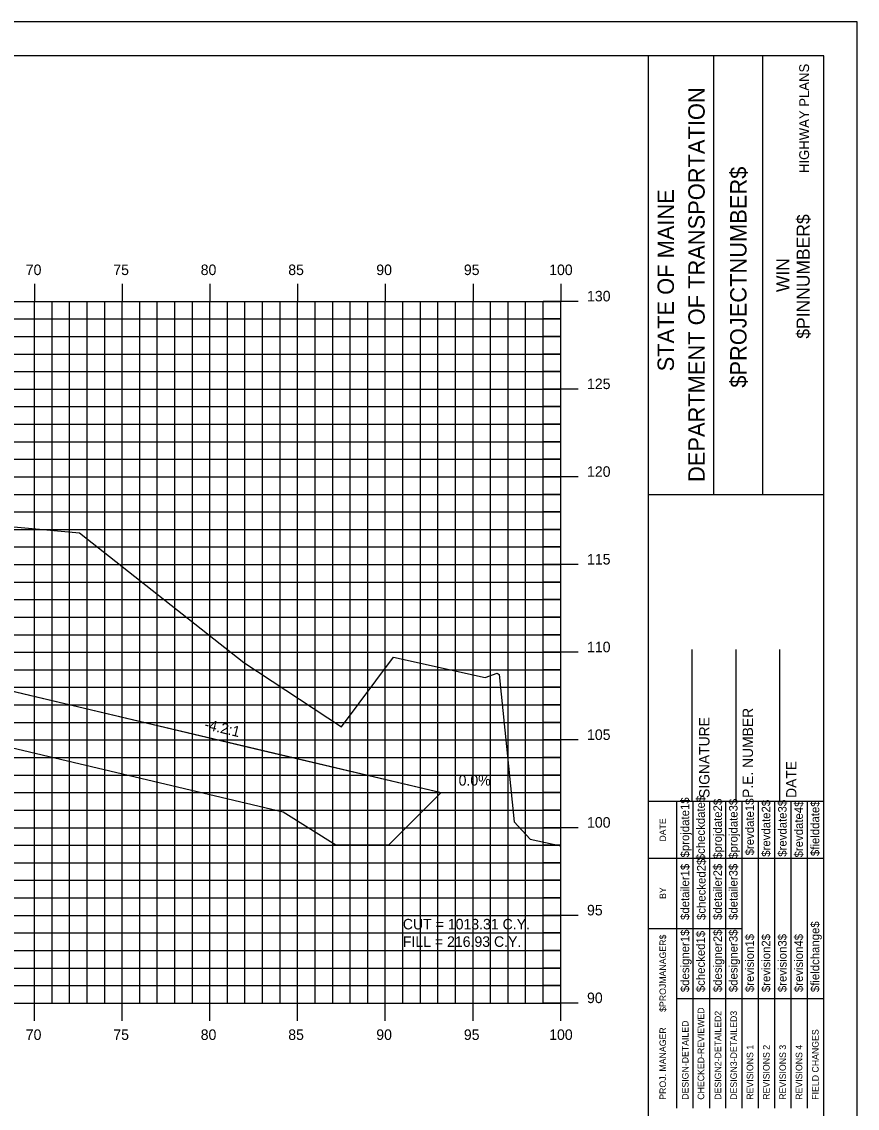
# Model space of a CAD drawing. Extents: x 850598 to 870284, y 366541 to 366651.
# Drawn here: x 860477.5 to 860525.1, y 366589.2 to 366651.2 of the extents above; entities that cross this region are included whole.
import ezdxf

# ---------------------------------------------------------------- set-up
doc = ezdxf.new("R2010")
doc.units = 0
for name, color, linetype in [('ANNOTATION', 7, 'Continuous'), ('BORDER', 7, 'Continuous'), ('D_Drainage_RipRap', 7, 'Continuous'), ('D_Roadway_Centerline', 7, 'Continuous'), ('D_Roadway_SlopeLines', 7, 'Continuous'), ('D_Text_Standard', 7, 'Continuous'), ('H_V ANNOTATION', 7, 'Continuous'), ('HIGHWAY_TITLE', 7, 'Continuous'), ('MAJOR', 7, 'Continuous'), ('MINOR', 7, 'Continuous'), ('PLOT BOUNDARY', 7, 'Continuous'), ('S_Roadway_Centerline', 7, 'Continuous')]:
    doc.layers.add(name, color=color, linetype=linetype)

msp = doc.modelspace()

# ---------------------------------------------------------------- linework, layer by layer
at = {"layer": 'BORDER'}
for p, q in [((860523.185, 366649.225), (860363.185, 366649.225)), ((860513.185, 366544.225), (860513.185, 366649.225)), ((860516.914, 366624.222), (860516.914, 366649.222)), ((860519.709, 366624.222), (860519.709, 366649.222)), ((860523.185, 366544.225), (860523.185, 366649.225)), ((860513.186, 366624.219), (860523.185, 366624.219)), ((860515.685, 366606.728), (860515.685, 366615.376)), ((860518.185, 366606.728), (860518.185, 366615.376)), ((860520.685, 366606.728), (860520.685, 366615.376)), ((860513.185, 366606.728), (860523.185, 366606.728))]:
    msp.add_line(p, q, dxfattribs=at)
for points in [[(860514.8, 366603.478), (860514.8, 366606.728)], [(860515.733, 366589.231), (860515.733, 366606.728)], [(860516.664, 366606.728), (860516.664, 366589.231)], [(860517.596, 366589.231), (860517.596, 366606.728)], [(860518.528, 366589.231), (860518.528, 366606.728)], [(860519.459, 366589.231), (860519.459, 366606.728)], [(860520.391, 366589.231), (860520.391, 366606.728)], [(860521.323, 366589.231), (860521.323, 366606.728)], [(860522.254, 366589.231), (860522.254, 366606.728)], [(860514.801, 366589.231), (860514.801, 366606.022)], [(860513.185, 366603.478), (860523.185, 366603.478)], [(860513.185, 366599.478), (860514.801, 366599.478)], [(860514.8, 366599.478), (860518.527, 366599.478)], [(860514.8, 366595.478), (860523.185, 366595.478)]]:
    msp.add_lwpolyline(points, dxfattribs=at)
at = {"layer": 'D_Drainage_RipRap'}
msp.add_lwpolyline([(860475.984, 366613.225), (860491.498, 366609.557), (860501.36, 366607.225), (860498.36, 366604.225), (860495.36, 366604.225), (860492.36, 366606.107), (860476.846, 366609.775), (860475.984, 366611.725), (860431.185, 366622.318), (860431.185, 366623.818)], close=True, dxfattribs=at)
at = {"layer": 'D_Roadway_Centerline'}
msp.add_lwpolyline([(860373.369, 366617.493), (860379.185, 366620.401), (860385.44, 366623.529), (860389.185, 366625.401), (860391.185, 366625.521), (860397.185, 366625.881), (860408.185, 366626.211), (860419.185, 366626.178), (860423.185, 366625.938), (860425.185, 366625.818), (860431.185, 366623.818), (860475.984, 366613.225), (860491.498, 366609.557), (860501.36, 366607.225), (860505.36, 366607.225)], dxfattribs=at)
at = {"layer": 'D_Roadway_SlopeLines'}
msp.add_lwpolyline([(860431.185, 366623.818), (860501.36, 366607.225), (860501.36, 366607.225)], dxfattribs=at)
at = {"layer": 'MAJOR'}
for p, q in [((860478.185, 366636.227), (860478.185, 366635.225)), ((860478.185, 366636.227), (860478.185, 366635.225)), ((860483.185, 366636.227), (860483.185, 366635.225)), ((860483.185, 366636.227), (860483.185, 366635.225)), ((860488.185, 366636.227), (860488.185, 366635.225)), ((860488.185, 366636.227), (860488.185, 366635.225)), ((860493.185, 366636.227), (860493.185, 366635.225)), ((860493.185, 366636.227), (860493.185, 366635.225)), ((860498.185, 366636.227), (860498.185, 366635.225)), ((860498.185, 366636.227), (860498.185, 366635.225)), ((860503.185, 366636.227), (860503.185, 366635.225)), ((860503.185, 366636.227), (860503.185, 366635.225)), ((860508.185, 366636.227), (860508.185, 366635.225)), ((860508.185, 366636.227), (860508.185, 366635.225)), ((860368.185, 366635.225), (860508.185, 366635.225)), ((860368.185, 366635.225), (860508.185, 366635.225)), ((860368.185, 366635.225), (860508.185, 366635.225)), ((860368.185, 366635.225), (860508.185, 366635.225)), ((860478.185, 366595.225), (860478.185, 366635.225)), ((860478.185, 366595.225), (860478.185, 366635.225)), ((860483.185, 366595.225), (860483.185, 366635.225)), ((860483.185, 366595.225), (860483.185, 366635.225)), ((860488.185, 366595.225), (860488.185, 366635.225)), ((860488.185, 366595.225), (860488.185, 366635.225)), ((860493.185, 366595.225), (860493.185, 366635.225)), ((860493.185, 366595.225), (860493.185, 366635.225)), ((860498.185, 366595.225), (860498.185, 366635.225)), ((860498.185, 366595.225), (860498.185, 366635.225)), ((860503.185, 366595.225), (860503.185, 366635.225)), ((860503.185, 366595.225), (860503.185, 366635.225)), ((860509.187, 366635.225), (860507.183, 366635.225)), ((860509.187, 366635.225), (860507.183, 366635.225)), ((860508.185, 366595.225), (860508.185, 366635.225)), ((860508.185, 366595.225), (860508.185, 366635.225)), ((860508.185, 366595.225), (860508.185, 366635.225)), ((860508.185, 366595.225), (860508.185, 366635.225)), ((860368.185, 366630.225), (860508.185, 366630.225)), ((860368.185, 366630.225), (860508.185, 366630.225)), ((860509.187, 366630.225), (860507.183, 366630.225)), ((860509.187, 366630.225), (860507.183, 366630.225)), ((860368.185, 366625.225), (860508.185, 366625.225)), ((860368.185, 366625.225), (860508.185, 366625.225)), ((860509.187, 366625.225), (860507.183, 366625.225)), ((860509.187, 366625.225), (860507.183, 366625.225)), ((860368.185, 366620.225), (860508.185, 366620.225)), ((860368.185, 366620.225), (860508.185, 366620.225)), ((860509.187, 366620.225), (860507.183, 366620.225)), ((860509.187, 366620.225), (860507.183, 366620.225)), ((860368.185, 366615.225), (860508.185, 366615.225)), ((860368.185, 366615.225), (860508.185, 366615.225)), ((860509.187, 366615.225), (860507.183, 366615.225)), ((860509.187, 366615.225), (860507.183, 366615.225)), ((860368.185, 366610.225), (860508.185, 366610.225)), ((860368.185, 366610.225), (860508.185, 366610.225)), ((860509.187, 366610.225), (860507.183, 366610.225)), ((860509.187, 366610.225), (860507.183, 366610.225)), ((860368.185, 366605.225), (860508.185, 366605.225)), ((860368.185, 366605.225), (860508.185, 366605.225)), ((860509.187, 366605.225), (860507.183, 366605.225)), ((860509.187, 366605.225), (860507.183, 366605.225)), ((860368.185, 366600.225), (860508.185, 366600.225)), ((860368.185, 366600.225), (860508.185, 366600.225)), ((860509.187, 366600.225), (860507.183, 366600.225)), ((860509.187, 366600.225), (860507.183, 366600.225)), ((860368.185, 366595.225), (860508.185, 366595.225)), ((860368.185, 366595.225), (860508.185, 366595.225)), ((860368.185, 366595.225), (860508.185, 366595.225)), ((860368.185, 366595.225), (860508.185, 366595.225)), ((860478.185, 366594.223), (860478.185, 366595.225)), ((860478.185, 366594.223), (860478.185, 366595.225)), ((860483.185, 366594.223), (860483.185, 366595.225)), ((860483.185, 366594.223), (860483.185, 366595.225)), ((860488.185, 366594.223), (860488.185, 366595.225)), ((860488.185, 366594.223), (860488.185, 366595.225)), ((860493.185, 366594.223), (860493.185, 366595.225)), ((860493.185, 366594.223), (860493.185, 366595.225)), ((860498.185, 366594.223), (860498.185, 366595.225)), ((860498.185, 366594.223), (860498.185, 366595.225)), ((860503.185, 366594.223), (860503.185, 366595.225)), ((860503.185, 366594.223), (860503.185, 366595.225)), ((860509.187, 366595.225), (860507.183, 366595.225)), ((860509.187, 366595.225), (860507.183, 366595.225)), ((860508.185, 366594.223), (860508.185, 366595.225)), ((860508.185, 366594.223), (860508.185, 366595.225))]:
    msp.add_line(p, q, dxfattribs=at)
at = {"layer": 'MINOR'}
for p, q in [((860479.185, 366595.225), (860479.185, 366635.225)), ((860479.185, 366595.225), (860479.185, 366635.225)), ((860480.185, 366595.225), (860480.185, 366635.225)), ((860480.185, 366595.225), (860480.185, 366635.225)), ((860481.185, 366595.225), (860481.185, 366635.225)), ((860481.185, 366595.225), (860481.185, 366635.225)), ((860482.185, 366595.225), (860482.185, 366635.225)), ((860482.185, 366595.225), (860482.185, 366635.225)), ((860484.185, 366595.225), (860484.185, 366635.225)), ((860484.185, 366595.225), (860484.185, 366635.225)), ((860485.185, 366595.225), (860485.185, 366635.225)), ((860485.185, 366595.225), (860485.185, 366635.225)), ((860486.185, 366595.225), (860486.185, 366635.225)), ((860486.185, 366595.225), (860486.185, 366635.225)), ((860487.185, 366595.225), (860487.185, 366635.225)), ((860487.185, 366595.225), (860487.185, 366635.225)), ((860489.185, 366595.225), (860489.185, 366635.225)), ((860489.185, 366595.225), (860489.185, 366635.225)), ((860490.185, 366595.225), (860490.185, 366635.225)), ((860490.185, 366595.225), (860490.185, 366635.225)), ((860491.185, 366595.225), (860491.185, 366635.225)), ((860491.185, 366595.225), (860491.185, 366635.225)), ((860492.185, 366595.225), (860492.185, 366635.225)), ((860492.185, 366595.225), (860492.185, 366635.225)), ((860494.185, 366595.225), (860494.185, 366635.225)), ((860494.185, 366595.225), (860494.185, 366635.225)), ((860495.185, 366595.225), (860495.185, 366635.225)), ((860495.185, 366595.225), (860495.185, 366635.225)), ((860496.185, 366595.225), (860496.185, 366635.225)), ((860496.185, 366595.225), (860496.185, 366635.225)), ((860497.185, 366595.225), (860497.185, 366635.225)), ((860497.185, 366595.225), (860497.185, 366635.225)), ((860499.185, 366595.225), (860499.185, 366635.225)), ((860499.185, 366595.225), (860499.185, 366635.225)), ((860500.185, 366595.225), (860500.185, 366635.225)), ((860500.185, 366595.225), (860500.185, 366635.225)), ((860501.185, 366595.225), (860501.185, 366635.225)), ((860501.185, 366595.225), (860501.185, 366635.225)), ((860502.185, 366595.225), (860502.185, 366635.225)), ((860502.185, 366595.225), (860502.185, 366635.225)), ((860504.185, 366595.225), (860504.185, 366635.225)), ((860504.185, 366595.225), (860504.185, 366635.225)), ((860505.185, 366595.225), (860505.185, 366635.225)), ((860505.185, 366595.225), (860505.185, 366635.225)), ((860506.185, 366595.225), (860506.185, 366635.225)), ((860506.185, 366595.225), (860506.185, 366635.225)), ((860507.185, 366595.225), (860507.185, 366635.225)), ((860507.185, 366595.225), (860507.185, 366635.225)), ((860368.185, 366634.225), (860508.185, 366634.225)), ((860368.185, 366634.225), (860508.185, 366634.225)), ((860508.185, 366634.225), (860507.183, 366634.225)), ((860508.185, 366634.225), (860507.183, 366634.225)), ((860368.185, 366633.225), (860508.185, 366633.225)), ((860368.185, 366633.225), (860508.185, 366633.225)), ((860508.185, 366633.225), (860507.183, 366633.225)), ((860508.185, 366633.225), (860507.183, 366633.225)), ((860368.185, 366632.225), (860508.185, 366632.225)), ((860368.185, 366632.225), (860508.185, 366632.225)), ((860508.185, 366632.225), (860507.183, 366632.225)), ((860508.185, 366632.225), (860507.183, 366632.225)), ((860368.185, 366631.225), (860508.185, 366631.225)), ((860368.185, 366631.225), (860508.185, 366631.225)), ((860508.185, 366631.225), (860507.183, 366631.225)), ((860508.185, 366631.225), (860507.183, 366631.225)), ((860368.185, 366629.225), (860508.185, 366629.225)), ((860368.185, 366629.225), (860508.185, 366629.225)), ((860508.185, 366629.225), (860507.183, 366629.225)), ((860508.185, 366629.225), (860507.183, 366629.225)), ((860368.185, 366628.225), (860508.185, 366628.225)), ((860368.185, 366628.225), (860508.185, 366628.225)), ((860508.185, 366628.225), (860507.183, 366628.225)), ((860508.185, 366628.225), (860507.183, 366628.225)), ((860368.185, 366627.225), (860508.185, 366627.225)), ((860368.185, 366627.225), (860508.185, 366627.225)), ((860508.185, 366627.225), (860507.183, 366627.225)), ((860508.185, 366627.225), (860507.183, 366627.225)), ((860368.185, 366626.225), (860508.185, 366626.225)), ((860368.185, 366626.225), (860508.185, 366626.225)), ((860508.185, 366626.225), (860507.183, 366626.225)), ((860508.185, 366626.225), (860507.183, 366626.225)), ((860368.185, 366624.225), (860508.185, 366624.225)), ((860368.185, 366624.225), (860508.185, 366624.225)), ((860508.185, 366624.225), (860507.183, 366624.225)), ((860508.185, 366624.225), (860507.183, 366624.225)), ((860368.185, 366623.225), (860508.185, 366623.225)), ((860368.185, 366623.225), (860508.185, 366623.225)), ((860508.185, 366623.225), (860507.183, 366623.225)), ((860508.185, 366623.225), (860507.183, 366623.225)), ((860368.185, 366622.225), (860508.185, 366622.225)), ((860368.185, 366622.225), (860508.185, 366622.225)), ((860508.185, 366622.225), (860507.183, 366622.225)), ((860508.185, 366622.225), (860507.183, 366622.225)), ((860368.185, 366621.225), (860508.185, 366621.225)), ((860368.185, 366621.225), (860508.185, 366621.225)), ((860508.185, 366621.225), (860507.183, 366621.225)), ((860508.185, 366621.225), (860507.183, 366621.225)), ((860368.185, 366619.225), (860508.185, 366619.225)), ((860368.185, 366619.225), (860508.185, 366619.225)), ((860508.185, 366619.225), (860507.183, 366619.225)), ((860508.185, 366619.225), (860507.183, 366619.225)), ((860368.185, 366618.225), (860508.185, 366618.225)), ((860368.185, 366618.225), (860508.185, 366618.225)), ((860508.185, 366618.225), (860507.183, 366618.225)), ((860508.185, 366618.225), (860507.183, 366618.225)), ((860368.185, 366617.225), (860508.185, 366617.225)), ((860368.185, 366617.225), (860508.185, 366617.225)), ((860508.185, 366617.225), (860507.183, 366617.225)), ((860508.185, 366617.225), (860507.183, 366617.225)), ((860368.185, 366616.225), (860508.185, 366616.225)), ((860368.185, 366616.225), (860508.185, 366616.225)), ((860508.185, 366616.225), (860507.183, 366616.225)), ((860508.185, 366616.225), (860507.183, 366616.225)), ((860368.185, 366614.225), (860508.185, 366614.225)), ((860368.185, 366614.225), (860508.185, 366614.225)), ((860508.185, 366614.225), (860507.183, 366614.225)), ((860508.185, 366614.225), (860507.183, 366614.225)), ((860368.185, 366613.225), (860508.185, 366613.225)), ((860368.185, 366613.225), (860508.185, 366613.225)), ((860508.185, 366613.225), (860507.183, 366613.225)), ((860508.185, 366613.225), (860507.183, 366613.225)), ((860368.185, 366612.225), (860508.185, 366612.225)), ((860368.185, 366612.225), (860508.185, 366612.225)), ((860508.185, 366612.225), (860507.183, 366612.225)), ((860508.185, 366612.225), (860507.183, 366612.225)), ((860368.185, 366611.225), (860508.185, 366611.225)), ((860368.185, 366611.225), (860508.185, 366611.225)), ((860508.185, 366611.225), (860507.183, 366611.225)), ((860508.185, 366611.225), (860507.183, 366611.225)), ((860368.185, 366609.225), (860508.185, 366609.225)), ((860368.185, 366609.225), (860508.185, 366609.225)), ((860508.185, 366609.225), (860507.183, 366609.225)), ((860508.185, 366609.225), (860507.183, 366609.225)), ((860368.185, 366608.225), (860508.185, 366608.225)), ((860368.185, 366608.225), (860508.185, 366608.225)), ((860508.185, 366608.225), (860507.183, 366608.225)), ((860508.185, 366608.225), (860507.183, 366608.225)), ((860368.185, 366607.225), (860508.185, 366607.225)), ((860368.185, 366607.225), (860508.185, 366607.225)), ((860508.185, 366607.225), (860507.183, 366607.225)), ((860508.185, 366607.225), (860507.183, 366607.225)), ((860368.185, 366606.225), (860508.185, 366606.225)), ((860368.185, 366606.225), (860508.185, 366606.225)), ((860508.185, 366606.225), (860507.183, 366606.225)), ((860508.185, 366606.225), (860507.183, 366606.225)), ((860368.185, 366604.225), (860508.185, 366604.225)), ((860368.185, 366604.225), (860508.185, 366604.225)), ((860508.185, 366604.225), (860507.183, 366604.225)), ((860508.185, 366604.225), (860507.183, 366604.225)), ((860368.185, 366603.225), (860508.185, 366603.225)), ((860368.185, 366603.225), (860508.185, 366603.225)), ((860508.185, 366603.225), (860507.183, 366603.225)), ((860508.185, 366603.225), (860507.183, 366603.225)), ((860368.185, 366602.225), (860508.185, 366602.225)), ((860368.185, 366602.225), (860508.185, 366602.225)), ((860508.185, 366602.225), (860507.183, 366602.225)), ((860508.185, 366602.225), (860507.183, 366602.225)), ((860368.185, 366601.225), (860508.185, 366601.225)), ((860368.185, 366601.225), (860508.185, 366601.225)), ((860508.185, 366601.225), (860507.183, 366601.225)), ((860508.185, 366601.225), (860507.183, 366601.225)), ((860368.185, 366599.225), (860508.185, 366599.225)), ((860368.185, 366599.225), (860508.185, 366599.225)), ((860508.185, 366599.225), (860507.183, 366599.225)), ((860508.185, 366599.225), (860507.183, 366599.225)), ((860368.185, 366598.225), (860508.185, 366598.225)), ((860368.185, 366598.225), (860508.185, 366598.225)), ((860508.185, 366598.225), (860507.183, 366598.225)), ((860508.185, 366598.225), (860507.183, 366598.225)), ((860368.185, 366597.225), (860508.185, 366597.225)), ((860368.185, 366597.225), (860508.185, 366597.225)), ((860508.185, 366597.225), (860507.183, 366597.225)), ((860508.185, 366597.225), (860507.183, 366597.225)), ((860368.185, 366596.225), (860508.185, 366596.225)), ((860368.185, 366596.225), (860508.185, 366596.225)), ((860508.185, 366596.225), (860507.183, 366596.225)), ((860508.185, 366596.225), (860507.183, 366596.225))]:
    msp.add_line(p, q, dxfattribs=at)
at = {"layer": 'PLOT BOUNDARY'}
msp.add_lwpolyline([(860355.092, 366541.166), (860525.092, 366541.166), (860525.092, 366651.166), (860355.092, 366651.166)], close=True, dxfattribs=at)
at = {"layer": 'S_Roadway_Centerline'}
msp.add_lwpolyline([(860422.133, 366624.802), (860431.856, 366625.13), (860433.156, 366625.08), (860442.679, 366624.774), (860446.624, 366624.626), (860448.22, 366624.53), (860459.722, 366623.426), (860465.378, 366622.804), (860465.811, 366622.748), (860474.077, 366622.642), (860480.755, 366622.026), (860490.112, 366614.64), (860495.691, 366610.982), (860498.646, 366614.939), (860503.872, 366613.787), (860504.569, 366614.028), (860504.68, 366613.961), (860505.528, 366605.56), (860506.437, 366604.565), (860508.185, 366604.184)], dxfattribs=at)

# ---------------------------------------------------------------- texts
at = {"layer": 'ANNOTATION'}
msp.add_text('-4.2:1', height=0.6, rotation=346.69693, dxfattribs=at).set_placement((860487.828, 366610.853))
msp.add_text('0.0%', height=0.6, dxfattribs=at).set_placement((860502.364, 366607.625))
at = {"layer": 'BORDER'}
for s, height, p in [('DEPARTMENT OF TRANSPORTATION', 0.93176, (860516.392, 366624.931)), ('$PROJECTNUMBER$', 0.93176, (860518.777, 366630.304)), ('STATE OF MAINE', 0.93176, (860514.64, 366631.237)), ('$PINNUMBER$', 0.74527, (860522.381, 366633.1)), ('WIN', 0.7453, (860521.222, 366635.755)), ('P.E. NUMBER', 0.59055, (860519.146, 366606.92)), ('SIGNATURE', 0.5906, (860516.666, 366606.92)), ('DATE', 0.5906, (860521.626, 366606.92)), ('$projdate1$', 0.48455, (860515.508, 366603.529)), ('$checkdate$', 0.48455, (860516.402, 366603.371)), ('$projdate2$', 0.48455, (860517.371, 366603.45)), ('$projdate3$', 0.48455, (860518.266, 366603.45)), ('$revdate1$', 0.4845, (860519.198, 366603.647)), ('$revdate2$', 0.4845, (860520.129, 366603.568)), ('$revdate3$', 0.4845, (860521.061, 366603.568)), ('$revdate4$', 0.4845, (860521.993, 366603.529)), ('$fielddate$', 0.48455, (860522.924, 366603.607)), ('DATE', 0.3714, (860514.189, 366604.434)), ('$checked2$', 0.4845, (860516.44, 366599.963)), ('$detailer1$', 0.48455, (860515.508, 366599.963)), ('$detailer2$', 0.48455, (860517.371, 366599.963)), ('$detailer3$', 0.48455, (860518.266, 366599.963)), ('BY', 0.3714, (860514.189, 366601.163)), ('$fieldchange$', 0.48455, (860522.924, 366595.851)), ('$PROJMANAGER$', 0.37275, (860514.189, 366594.723)), ('$designer1$', 0.48455, (860515.508, 366595.851)), ('$checked1$', 0.4845, (860516.402, 366595.851)), ('$designer2$', 0.48455, (860517.371, 366595.851)), ('$designer3$', 0.48455, (860518.266, 366595.851)), ('$revision1$', 0.48455, (860519.198, 366595.851)), ('$revision2$', 0.48455, (860520.129, 366595.851)), ('$revision3$', 0.48455, (860521.061, 366595.851)), ('$revision4$', 0.48455, (860521.993, 366595.851)), ('CHECKED-REVIEWED', 0.37275, (860516.366, 366589.716)), ('DESIGN-DETAILED', 0.37275, (860515.472, 366589.716)), ('DESIGN2-DETAILED2', 0.37275, (860517.335, 366589.716)), ('DESIGN3-DETAILED3', 0.37275, (860518.23, 366589.716)), ('PROJ. MANAGER', 0.37275, (860514.189, 366589.716)), ('FIELD CHANGES', 0.37275, (860522.888, 366589.716)), ('REVISIONS 1', 0.37275, (860519.161, 366589.716)), ('REVISIONS 2', 0.37275, (860520.093, 366589.716)), ('REVISIONS 3', 0.37275, (860521.025, 366589.716)), ('REVISIONS 4', 0.37275, (860521.956, 366589.716))]:
    msp.add_text(s, height=height, rotation=90, dxfattribs=at).set_placement(p)
at = {"layer": 'D_Text_Standard'}
for s, p in [('CUT = 1013.31 C.Y.', (860499.185, 366599.425)), ('FILL = 216.93 C.Y.', (860499.185, 366598.429))]:
    msp.add_text(s, height=0.6, dxfattribs=at).set_placement(p)
at = {"layer": 'H_V ANNOTATION'}
for s, p in [('70', (860477.687, 366636.725)), ('75', (860482.679, 366636.725)), ('80', (860487.66, 366636.725)), ('85', (860492.652, 366636.725)), ('90', (860497.671, 366636.725)), ('95', (860502.663, 366636.725)), ('100', (860507.527, 366636.725)), ('130', (860509.685, 366635.225)), ('125', (860509.685, 366630.225)), ('120', (860509.685, 366625.225)), ('115', (860509.685, 366620.225)), ('110', (860509.685, 366615.225)), ('105', (860509.685, 366610.225)), ('100', (860509.685, 366605.225)), ('95', (860509.685, 366600.225)), ('90', (860509.685, 366595.225)), ('70', (860477.687, 366593.125)), ('75', (860482.679, 366593.125)), ('80', (860487.66, 366593.125)), ('85', (860492.652, 366593.125)), ('90', (860497.671, 366593.125)), ('95', (860502.663, 366593.125)), ('100', (860507.527, 366593.125))]:
    msp.add_text(s, height=0.6, dxfattribs=at).set_placement(p)
at = {"layer": 'HIGHWAY_TITLE'}
msp.add_text('HIGHWAY PLANS', height=0.55901, rotation=90, dxfattribs=at).set_placement((860522.343, 366642.541))

doc.saveas('drawing.dxf')
